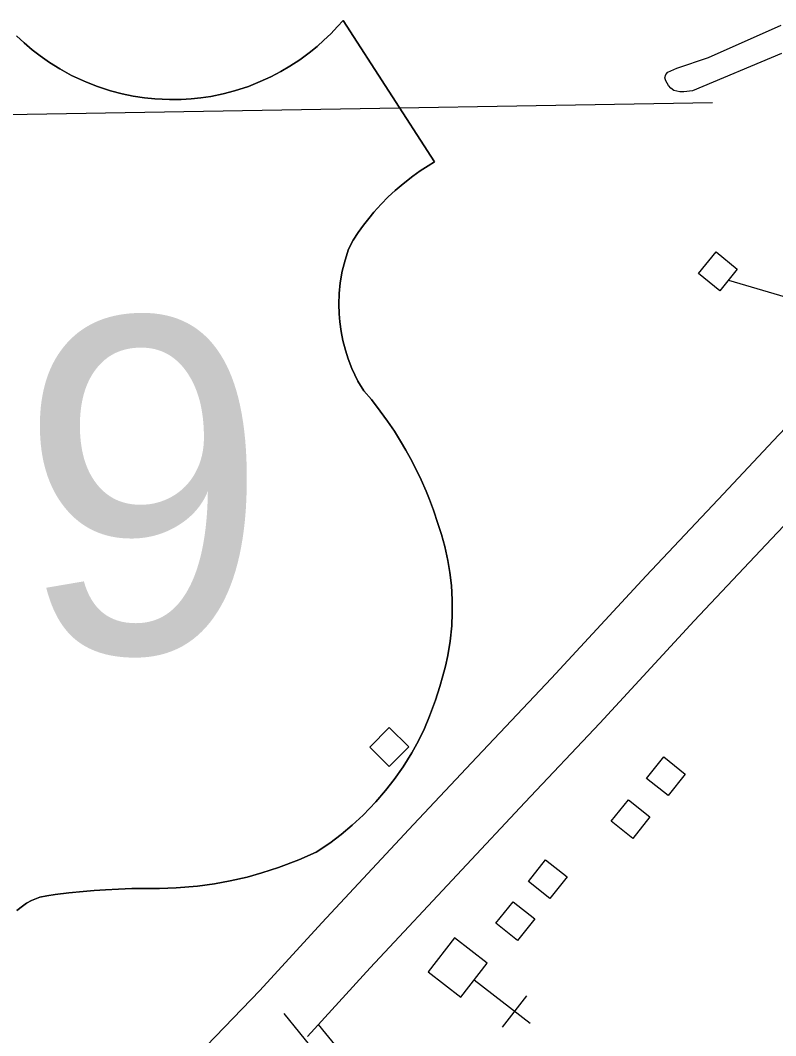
# Model space of a CAD drawing. Extents: x 1084508 to 1142749, y 1057638 to 1093403.
# Drawn here: x 1115224 to 1116121, y 1061446 to 1062651 of the extents above; entities that cross this region are included whole.
import ezdxf

# ---------------------------------------------------------------- set-up
doc = ezdxf.new("R2010")
doc.units = 0
for name, color, linetype in [('Level 15', 7, 'Continuous'), ('Level 22', 7, 'Continuous'), ('Level 32', 7, 'Continuous'), ('Level 35', 7, 'Continuous'), ('Level 5', 7, 'Continuous'), ('Level 56', 7, 'Continuous'), ('Level 57', 7, 'Continuous')]:
    doc.layers.add(name, color=color, linetype=linetype)

msp = doc.modelspace()

# ---------------------------------------------------------------- linework, layer by layer
at = {"layer": 'Level 15'}
for points in [[(1115508.4, 1061499.3), (1115581.9, 1061579.5), (1115691, 1061696.3), (1115766.1, 1061776.2), (1115854.5, 1061870.3), (1115966.9, 1061991.6), (1116058.8, 1062089.1), (1116117.7, 1062151.8), (1116177.5, 1062214.7), (1116242.4, 1062284.2), (1116310.6, 1062358.2), (1116395.8, 1062449.7), (1116435.5, 1062492)], [(1116493, 1062438.6), (1116453.1, 1062396.1), (1116368.2, 1062304.8), (1116300, 1062230.8), (1116234.6, 1062160.8), (1116174.7, 1062097.8), (1116115.9, 1062035.4), (1116024.2, 1061938), (1115911.9, 1061816.8), (1115823.2, 1061722.4), (1115748.2, 1061642.6), (1115639.5, 1061526.2), (1115564.9, 1061444.8)], [(1115241.6, 1061215.1), (1115318.3, 1061299.1), (1115402.8, 1061389.8), (1115508.4, 1061499.3)]]:
    msp.add_lwpolyline(points, dxfattribs=at)
at = {"layer": 'Level 22'}
for points in [[(1115219.4, 1062632.9), (1115228.4, 1062624.4), (1115238.1, 1062616.2), (1115247.4, 1062608.9), (1115258.7, 1062601), (1115270.9, 1062593.4), (1115284.8, 1062585.8), (1115302.4, 1062577.6), (1115315.8, 1062572.4), (1115331.1, 1062567.4), (1115345, 1062563.8), (1115357.9, 1062561.1), (1115371.5, 1062559.1), (1115383.9, 1062557.8), (1115401, 1062557), (1115414.9, 1062557.1), (1115427, 1062557.9), (1115438.5, 1062559.1), (1115450.1, 1062560.8), (1115464.8, 1062563.8), (1115478.4, 1062567.4), (1115494.9, 1062572.7), (1115508.9, 1062578.3), (1115521.6, 1062584.1), (1115533.2, 1062590.2), (1115544, 1062596.5), (1115556, 1062604.4), (1115567, 1062612.5), (1115576.5, 1062620.2), (1115584.5, 1062627.4), (1115592.7, 1062635.2), (1115600.7, 1062643.7), (1115607.2, 1062651.1), (1115715.8, 1062483.1), (1115708.1, 1062478.5), (1115698.8, 1062472.4), (1115690.1, 1062466.2), (1115678.4, 1062457.1), (1115669.1, 1062449.1), (1115660.8, 1062441.4), (1115652.4, 1062432.8), (1115643.8, 1062423.2), (1115637.6, 1062415.8), (1115631.5, 1062407.9), (1115625.3, 1062399.3), (1115619.3, 1062390.2), (1115613.7, 1062379.5), (1115609.5, 1062366.4), (1115606.3, 1062353.4), (1115603.9, 1062339.5), (1115602.6, 1062326.7), (1115602.2, 1062314.2), (1115602.5, 1062302.6), (1115603.3, 1062293.2), (1115604.8, 1062281.8), (1115606.9, 1062271), (1115609.9, 1062259.4), (1115613.2, 1062249.2), (1115617.7, 1062237.7), (1115624.8, 1062222.9), (1115632, 1062211.3), (1115640.8, 1062200.8), (1115651.4, 1062187.1), (1115660, 1062175.1), (1115668.1, 1062163.2), (1115675.5, 1062151.4), (1115681.7, 1062140.9), (1115687.1, 1062131), (1115693.3, 1062119.3), (1115699.8, 1062105.6), (1115705.7, 1062092.2), (1115709.8, 1062082.2), (1115714.6, 1062069.4), (1115719.9, 1062053.8), (1115724.1, 1062040.8), (1115728, 1062026.5), (1115731.7, 1062010), (1115734.1, 1061995.4), (1115735.9, 1061980.1), (1115736.9, 1061963.3), (1115736.9, 1061947.7), (1115736.2, 1061932.3), (1115734.3, 1061914.2), (1115731.6, 1061897.2), (1115728.7, 1061884.2), (1115725.8, 1061872.9), (1115722.1, 1061860.1), (1115717.1, 1061844.1), (1115709.9, 1061824.8), (1115703.7, 1061810.5), (1115696.6, 1061795.9), (1115688.7, 1061781.5), (1115678.4, 1061765), (1115667.9, 1061749.8), (1115657.6, 1061736.6), (1115646, 1061723.1), (1115631, 1061707.5), (1115618.2, 1061695.7), (1115605.1, 1061684.7)], [(1115605.1, 1061684.7), (1115618.2, 1061695.7), (1115631, 1061707.5), (1115646, 1061723.1), (1115657.6, 1061736.6), (1115667.9, 1061749.8), (1115678.4, 1061765), (1115688.7, 1061781.5), (1115696.6, 1061795.9), (1115703.7, 1061810.5), (1115709.9, 1061824.8), (1115717.1, 1061844.1), (1115722.1, 1061860.1), (1115725.8, 1061872.9), (1115728.7, 1061884.2), (1115731.6, 1061897.2), (1115734.3, 1061914.2), (1115736.2, 1061932.3), (1115736.9, 1061947.7), (1115736.9, 1061963.3), (1115735.9, 1061980.1), (1115734.1, 1061995.4), (1115731.7, 1062010), (1115728, 1062026.5), (1115724.1, 1062040.8), (1115719.9, 1062053.8), (1115714.6, 1062069.4), (1115709.8, 1062082.2), (1115705.7, 1062092.2), (1115699.8, 1062105.6), (1115693.3, 1062119.3), (1115687.1, 1062131), (1115681.7, 1062140.9), (1115675.5, 1062151.4), (1115668.1, 1062163.2), (1115660, 1062175.1), (1115651.4, 1062187.1), (1115640.8, 1062200.8), (1115632, 1062211.3), (1115624.8, 1062222.9), (1115617.7, 1062237.7), (1115613.2, 1062249.2), (1115609.9, 1062259.4), (1115606.9, 1062271), (1115604.8, 1062281.8), (1115603.3, 1062293.2), (1115602.5, 1062302.6), (1115602.2, 1062314.2), (1115602.6, 1062326.7), (1115603.9, 1062339.5), (1115606.3, 1062353.4), (1115609.5, 1062366.4), (1115613.7, 1062379.5), (1115619.3, 1062390.2), (1115625.3, 1062399.3), (1115631.5, 1062407.9), (1115637.6, 1062415.8), (1115643.8, 1062423.2), (1115652.4, 1062432.8), (1115660.8, 1062441.4), (1115669.1, 1062449.1), (1115678.4, 1062457.1), (1115690.1, 1062466.2), (1115698.8, 1062472.4), (1115708.1, 1062478.5), (1115715.8, 1062483.1), (1115607.2, 1062651.1), (1115600.7, 1062643.7), (1115592.7, 1062635.2), (1115584.5, 1062627.4), (1115576.5, 1062620.2), (1115567, 1062612.5), (1115556, 1062604.4), (1115544, 1062596.5), (1115533.2, 1062590.2), (1115521.6, 1062584.1), (1115508.9, 1062578.3), (1115494.9, 1062572.7), (1115478.4, 1062567.4), (1115464.8, 1062563.8), (1115450.1, 1062560.8), (1115438.5, 1062559.1), (1115427, 1062557.9), (1115414.9, 1062557.1), (1115401, 1062557), (1115383.9, 1062557.8), (1115371.5, 1062559.1), (1115357.9, 1062561.1), (1115345, 1062563.8), (1115331.1, 1062567.4), (1115315.8, 1062572.4), (1115302.4, 1062577.6), (1115284.8, 1062585.8), (1115270.9, 1062593.4), (1115258.7, 1062601), (1115247.4, 1062608.9), (1115238.1, 1062616.2), (1115228.4, 1062624.4), (1115219.4, 1062632.9)], [(1115605.1, 1061684.7), (1115591.5, 1061674.4), (1115575.1, 1061663.7), (1115554.5, 1061654.5), (1115530.5, 1061645.3), (1115510.9, 1061638.9), (1115493.2, 1061634), (1115473.2, 1061629.4), (1115454.5, 1061626), (1115434.3, 1061623.2), (1115408.9, 1061621), (1115389.4, 1061620.3), (1115372.8, 1061620.4), (1115356.6, 1061620.2), (1115340.5, 1061619.7), (1115325.1, 1061619), (1115311.7, 1061618), (1115298.5, 1061616.9), (1115281.7, 1061615.2), (1115265.2, 1061613.1), (1115255.3, 1061611.7), (1115247.1, 1061610.2), (1115237.2, 1061606), (1115231.5, 1061602.9), (1115226.6, 1061599.6), (1115219.8, 1061594.2)], [(1115219.8, 1061594.2), (1115226.6, 1061599.6), (1115231.5, 1061602.9), (1115237.2, 1061606), (1115247.1, 1061610.2), (1115255.3, 1061611.7), (1115265.2, 1061613.1), (1115281.7, 1061615.2), (1115298.5, 1061616.9), (1115311.7, 1061618), (1115325.1, 1061619), (1115340.5, 1061619.7), (1115356.6, 1061620.2), (1115372.8, 1061620.4), (1115389.4, 1061620.3), (1115408.9, 1061621), (1115434.3, 1061623.2), (1115454.5, 1061626), (1115473.2, 1061629.4), (1115493.2, 1061634), (1115510.9, 1061638.9), (1115530.5, 1061645.3), (1115554.5, 1061654.5), (1115575.1, 1061663.7), (1115591.5, 1061674.4), (1115605.1, 1061684.7)]]:
    msp.add_lwpolyline(points, dxfattribs=at)
at = {"layer": 'Level 32'}
for points in [[(1115536.7, 1061472.1), (1115592.6, 1061403)], [(1115577.7, 1061458.8), (1115610.7, 1061418), (1115651.7, 1061369), (1115659.9, 1061359.6)]]:
    msp.add_lwpolyline(points, dxfattribs=at)
at = {"layer": 'Level 35'}
msp.add_lwpolyline([(1116127.6, 1062611.6), (1116022.2, 1062567.5), (1116011.8, 1062566.3), (1116007.1, 1062566.3), (1115999.8, 1062567.9), (1115996.3, 1062570.6), (1115993.6, 1062573.7), (1115990.5, 1062579.1), (1115989.3, 1062583), (1115990.5, 1062586.8), (1115992.8, 1062589.6), (1116003.6, 1062594.2), (1116041.2, 1062607), (1116127.2, 1062645.4)], dxfattribs=at)
at = {"layer": 'Level 5'}
msp.add_lwpolyline([(1116045.7, 1062553.3), (1114836.6, 1062532.4)], dxfattribs=at)
at = {"layer": 'Level 56'}
for points in [[(1116054.6, 1062330.1), (1116029.3, 1062350.7), (1116050, 1062376.1), (1116075.3, 1062355.5)], [(1115662, 1061765.2), (1115638.9, 1061788.3), (1115662, 1061811.5), (1115685.1, 1061788.4)], [(1115993, 1061730.7), (1115967.5, 1061751.1), (1115987.9, 1061776.7), (1116013.5, 1061756.3)], [(1115951.1, 1061679.8), (1115925.6, 1061700.2), (1115946.1, 1061725.8), (1115971.6, 1061705.4)], [(1115852.7, 1061608.5), (1115827.2, 1061628.9), (1115847.7, 1061654.5), (1115873.2, 1061634.1)], [(1115814.2, 1061558.7), (1115788.7, 1061579.1), (1115809.2, 1061604.7), (1115834.7, 1061584.3)]]:
    msp.add_lwpolyline(points, close=True, dxfattribs=at)
msp.add_lwpolyline([(1116065, 1062342.8), (1116206.2, 1062301.1)], dxfattribs=at)
at = {"layer": 'Level 57'}
for p, q in [((1115829.5, 1061460), (1115762.7, 1061511.7)), ((1115796.5, 1061455.8), (1115825.3, 1061493))]:
    msp.add_line(p, q, dxfattribs=at)
msp.add_lwpolyline([(1115708.3, 1061521.5), (1115747.1, 1061491.5), (1115778.1, 1061531.7), (1115739.4, 1061561.7)], close=True, dxfattribs=at)

# ---------------------------------------------------------------- texts
at = {"layer": 'Level 22'}
msp.add_text('79', height=397.75, dxfattribs=at).set_placement((1114926.5, 1061900.1))

doc.saveas('drawing.dxf')
